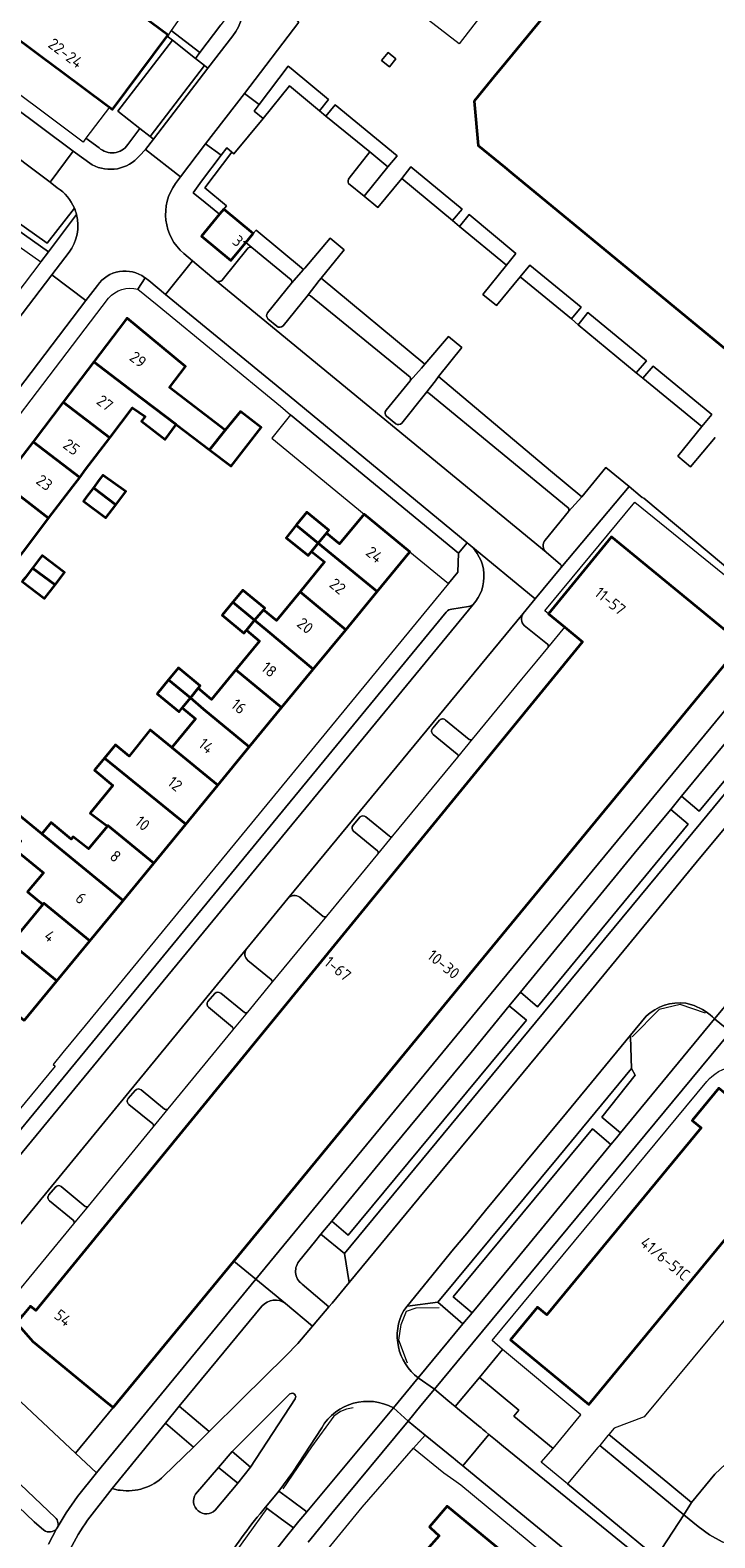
# Model space of a CAD drawing. Extents: x 150256 to 156914, y 461459 to 469481.
# Tile 383 of 656: x 155753 to 155834, y 463577 to 463755. Entities that reach past the tile are written whole.
import ezdxf
from ezdxf.enums import TextEntityAlignment as Align

# ---------------------------------------------------------------- set-up
doc = ezdxf.new("R2010")
doc.units = 0
doc.header["$LTSCALE"] = 0.75
for name, color, linetype, lineweight in [('B-RO-GR-BEPLANTING_CULTUUR_BODEMBEDEKKER-GV', 251, 'CONTINUOUS', 18), ('B-RO-GR-BEPLANTING_CULTUUR_HEESTERS-GV', 251, 'CONTINUOUS', 18), ('B-RO-GR-GROENVOORZIENING-GV', 251, 'CONTINUOUS', 18), ('B-RO-GR-HAAG-GV', 251, 'CONTINUOUS', 13), ('B-RO-IE-TERREINAFSCHEIDING_KUNSTMATIG_HEKWERK-G', 251, 'IE-TERREINAFSCHEIDING-KUNSTMATIG', 18), ('B-RO-OG-BEBOUWING-GV', 6, 'CONTINUOUS', 35), ('B-RO-OG-BEBOUWING-T18', 1, 'CONTINUOUS', 18), ('B-RO-OG-TERREIN_CULTUURSCHEIDING-GV', 251, 'CONTINUOUS', 18), ('B-RO-VH-VERHARDING_ASFALT-GV', 251, 'CONTINUOUS', 18), ('B-RO-VH-VERHARDING_BETONSTRAATSTEEN-GV', 251, 'CONTINUOUS', 18), ('B-RO-VH-VERHARDING_SIERBESTRATING-GV', 251, 'CONTINUOUS', 18), ('B-RO-VH-VERHARDING_STRAATBAKSTEEN-GV', 251, 'CONTINUOUS', 18), ('B-RO-VH-VERHARDING_TEGEL-GV', 251, 'CONTINUOUS', 18)]:
    doc.layers.add(name, color=color, linetype=linetype, lineweight=lineweight)
doc.styles.add('NLCS-ISO-M200-T18', font='NLCS-ISO.ttf', dxfattribs={"height": 360})
doc.linetypes.add('IE-TERREINAFSCHEIDING-KUNSTMATIG', pattern='A,4,[82,NLCS.SHX,S=0.75,R=90,X=0,Y=0],4,-2', length=10)

msp = doc.modelspace()

# ---------------------------------------------------------------- linework, layer by layer
at = {"layer": 'B-RO-GR-BEPLANTING_CULTUUR_BODEMBEDEKKER-GV'}
msp.add_lwpolyline([(155820.269, 463588.136), (155820.058, 463587.883), (155816.472, 463583.577), (155826.937, 463574.947), (155830.205, 463579.92)], close=True, dxfattribs=at)
at = {"layer": 'B-RO-GR-BEPLANTING_CULTUUR_HEESTERS-GV'}
for points in [[(155775.409, 463760.743), (155771.974, 463758.629), (155769.64, 463755.294), (155773.022, 463752.698), (155775.49, 463755.973)], [(155765.938, 463743.739), (155763.318, 463745.781), (155769.794, 463754.172), (155769.166, 463754.625), (155762.719, 463745.96), (155762.328, 463746.251), (155759.534, 463742.574), (155761.112, 463741.436)], [(155764.517, 463741.826), (155765.938, 463743.739)], [(155837.972, 463568.747), (155837.539, 463570.626), (155837.405, 463572.248), (155837.539, 463574.135), (155837.928, 463575.595), (155836.319, 463576.067), (155834.736, 463576.731), (155833.251, 463577.563), (155831.883, 463578.557), (155830.205, 463579.92), (155826.937, 463574.947), (155829.474, 463572.854)]]:
    msp.add_lwpolyline(points, dxfattribs=at)
msp.add_lwpolyline([(155761.112, 463741.436, 0.4464324), (155764.517, 463741.826)], format="xyb", dxfattribs=at)
for points in [[(155792.424, 463698.173), (155797.836, 463693.718), (155802.398, 463689.963), (155803.504, 463691.308), (155803.601, 463693.543), (155783.746, 463709.906), (155781.542, 463707.132)], [(155814.761, 463587.756), (155818.04, 463591.746), (155808.793, 463599.478), (155806.079, 463596.15), (155810.699, 463592.289), (155810.12, 463591.581)]]:
    msp.add_lwpolyline(points, close=True, dxfattribs=at)
at = {"layer": 'B-RO-GR-GROENVOORZIENING-GV'}
for points in [[(155758.198, 463734.312), (155754.986, 463730.199), (155723.856, 463752.234), (155726.48, 463755.849), (155725.868, 463756.293), (155722.803, 463752.049)], [(155722.803, 463752.049), (155755.141, 463729.156), (155758.45, 463733.558)], [(155783.848, 463725.443), (155785.271, 463727.086), (155779.668, 463731.709), (155779.326, 463731.314), (155778.439, 463730.246), (155779.15, 463729.666), (155783.812, 463725.865)], [(155787.362, 463726.045), (155787.14, 463725.77), (155785.694, 463723.931)], [(155797.861, 463713.933), (155799.212, 463715.427), (155799.598, 463715.878), (155787.362, 463726.045)], [(155786.109, 463723.966), (155797.858, 463714.334)], [(155816.577, 463698.482), (155818.159, 463700.196), (155814.47, 463703.273), (155801.239, 463714.416), (155800.857, 463713.935), (155799.677, 463712.439)], [(155800.098, 463712.47), (155816.535, 463698.908)], [(155815.684, 463691.843), (155823.74, 463701.419), (155820.995, 463703.668), (155818.159, 463700.196), (155816.577, 463698.482), (155813.808, 463695.086)], [(155813.929, 463693.678), (155815.623, 463692.223)], [(155801.328, 463673.809), (155800.538, 463672.87)], [(155804.851, 463671.548), (155802.057, 463673.833)], [(155800.593, 463672.123), (155803.421, 463669.822)], [(155803.498, 463669.467), (155805.246, 463671.576)], [(155791.959, 463662.399), (155791.134, 463661.412)], [(155795.423, 463660.106), (155792.641, 463662.41)], [(155791.179, 463660.706), (155794.009, 463658.398)], [(155794.043, 463657.983), (155795.824, 463660.147)], [(155774.801, 463641.516), (155773.971, 463640.578)], [(155778.294, 463639.273), (155775.493, 463641.571)], [(155774.041, 463639.901), (155776.861, 463637.551)], [(155776.929, 463637.196), (155778.683, 463639.318)], [(155768.86, 463627.849), (155766.076, 463630.153)], [(155765.383, 463630.084), (155764.558, 463629.132)], [(155764.644, 463628.423), (155767.47, 463626.135)], [(155767.494, 463625.751), (155769.291, 463627.909)], [(155755.962, 463618.652), (155755.185, 463617.753)], [(155759.472, 463616.361), (155756.647, 463618.742)], [(155755.272, 463617.028), (155758.062, 463614.736)], [(155758.12, 463614.301), (155759.861, 463616.405)]]:
    msp.add_lwpolyline(points, dxfattribs=at)
for points in [[(155769.27, 463754.765), (155769.166, 463754.625), (155769.794, 463754.172), (155772.51, 463752.019), (155773.022, 463752.698), (155769.64, 463755.294)], [(155795.263, 463752.706), (155794.504, 463751.777), (155795.432, 463751.017), (155796.191, 463751.947)], [(155783.808, 463750.807), (155783.459, 463751.094), (155780.028, 463746.561), (155779.442, 463745.787), (155780.499, 463744.921), (155783.614, 463748.771), (155787.141, 463745.823), (155788.222, 463747.171)], [(155793.102, 463740.975), (155795.236, 463739.202), (155796.344, 463740.492), (155789.025, 463746.518), (155787.928, 463745.175)], [(155775.353, 463733.597), (155775.853, 463734.198), (155776.178, 463734.589), (155773.612, 463736.706), (155776.803, 463740.944), (155776.196, 463741.446), (155775.541, 463740.579), (155773.212, 463737.493), (155772.246, 463736.151), (155773.667, 463734.983)], [(155802.861, 463732.868), (155804.022, 463734.221), (155797.97, 463739.198), (155796.876, 463737.807)], [(155809.238, 463727.568), (155810.376, 463728.955), (155804.837, 463733.56), (155803.694, 463732.157)], [(155816.944, 463721.234), (155818.067, 463722.625), (155812.023, 463727.6), (155810.869, 463726.225)], [(155824.592, 463714.875), (155825.797, 463716.271), (155818.878, 463721.994), (155817.719, 463720.533)], [(155825.375, 463714.251), (155832.342, 463708.537), (155833.504, 463709.928), (155826.58, 463715.658)]]:
    msp.add_lwpolyline(points, close=True, dxfattribs=at)
for points in [[(155758.45, 463733.558, 0.0373912), (155758.198, 463734.312)], [(155783.812, 463725.865, -0.2133349), (155783.848, 463725.443)], [(155785.694, 463723.931, -0.4025961), (155786.109, 463723.966)], [(155797.858, 463714.334, -0.3017474), (155797.861, 463713.933)], [(155799.677, 463712.439, -0.37755), (155800.098, 463712.47)], [(155816.535, 463698.908, -0.3895877), (155816.577, 463698.482)], [(155813.808, 463695.086, 0.4070062), (155813.929, 463693.678)], [(155815.623, 463692.223, -0.4450974), (155815.684, 463691.843)], [(155800.538, 463672.87, 0.4243309), (155800.593, 463672.123)], [(155802.057, 463673.833, 0.4197954), (155801.328, 463673.809)], [(155805.246, 463671.576, -0.4050025), (155804.851, 463671.548)], [(155803.421, 463669.822, -0.4308775), (155803.498, 463669.467)], [(155792.641, 463662.41, 0.3093985), (155791.959, 463662.399)], [(155791.134, 463661.412, 0.4093107), (155791.179, 463660.706)], [(155795.824, 463660.147, -0.3863212), (155795.423, 463660.106)], [(155794.009, 463658.398, -0.3998831), (155794.043, 463657.983)], [(155775.493, 463641.571, 0.4031593), (155774.801, 463641.516)], [(155773.971, 463640.578, 0.3899109), (155774.041, 463639.901)], [(155778.683, 463639.318, -0.2752475), (155778.294, 463639.273)], [(155776.861, 463637.551, -0.4563219), (155776.929, 463637.196)], [(155766.076, 463630.153, 0.3736257), (155765.383, 463630.084)], [(155764.558, 463629.132, 0.4343541), (155764.644, 463628.423)], [(155769.291, 463627.909, -0.3435134), (155768.86, 463627.849)], [(155767.47, 463626.135, -0.395915), (155767.494, 463625.751)], [(155755.185, 463617.753, 0.4180357), (155755.272, 463617.028)], [(155756.647, 463618.742, 0.3854607), (155755.962, 463618.652)], [(155759.861, 463616.405, -0.3190476), (155759.472, 463616.361)], [(155758.062, 463614.736, -0.349647), (155758.12, 463614.301)]]:
    msp.add_lwpolyline(points, format="xyb", dxfattribs=at)
at = {"layer": 'B-RO-GR-HAAG-GV'}
for points in [[(155758.198, 463734.312), (155754.986, 463730.199), (155723.856, 463752.234), (155726.48, 463755.849), (155725.868, 463756.293), (155722.803, 463752.049), (155755.141, 463729.156)], [(155755.141, 463729.156), (155758.45, 463733.558)], [(155783.848, 463725.443), (155785.271, 463727.086), (155779.668, 463731.709), (155779.326, 463731.314), (155778.439, 463730.246)], [(155778.439, 463730.246), (155779.15, 463729.666), (155783.812, 463725.865)], [(155787.362, 463726.045), (155787.14, 463725.77), (155785.694, 463723.931)], [(155797.861, 463713.933), (155799.212, 463715.427), (155799.598, 463715.878), (155787.362, 463726.045)], [(155786.109, 463723.966), (155797.858, 463714.334)], [(155816.577, 463698.482), (155818.159, 463700.196), (155814.47, 463703.273), (155801.239, 463714.416), (155800.857, 463713.935), (155799.677, 463712.439)], [(155800.098, 463712.47), (155816.535, 463698.908)], [(155815.684, 463691.843), (155823.74, 463701.419), (155820.995, 463703.668), (155818.159, 463700.196), (155816.577, 463698.482), (155813.808, 463695.086)], [(155813.929, 463693.678), (155815.623, 463692.223)], [(155801.328, 463673.809), (155800.538, 463672.87)], [(155804.851, 463671.548), (155802.057, 463673.833)], [(155800.593, 463672.123), (155803.421, 463669.822)], [(155803.498, 463669.467), (155805.246, 463671.576)], [(155791.959, 463662.399), (155791.134, 463661.412)], [(155795.423, 463660.106), (155792.641, 463662.41)], [(155791.179, 463660.706), (155794.009, 463658.398)], [(155794.043, 463657.983), (155795.824, 463660.147)], [(155774.801, 463641.516), (155773.971, 463640.578)], [(155778.294, 463639.273), (155775.493, 463641.571)], [(155774.041, 463639.901), (155776.861, 463637.551)], [(155776.929, 463637.196), (155778.683, 463639.318)], [(155768.86, 463627.849), (155766.076, 463630.153)], [(155765.383, 463630.084), (155764.558, 463629.132)], [(155764.644, 463628.423), (155767.47, 463626.135)], [(155767.494, 463625.751), (155769.291, 463627.909)], [(155755.962, 463618.652), (155755.185, 463617.753)], [(155759.472, 463616.361), (155756.647, 463618.742)], [(155755.272, 463617.028), (155758.062, 463614.736)], [(155758.12, 463614.301), (155759.861, 463616.405)]]:
    msp.add_lwpolyline(points, dxfattribs=at)
for points in [[(155773.022, 463752.698), (155769.64, 463755.294), (155769.27, 463754.765), (155769.166, 463754.625), (155769.794, 463754.172), (155772.51, 463752.019)], [(155783.808, 463750.807), (155783.459, 463751.094), (155780.028, 463746.561), (155779.442, 463745.787), (155780.499, 463744.921), (155783.614, 463748.771), (155787.141, 463745.823), (155788.222, 463747.171)], [(155787.928, 463745.175), (155793.102, 463740.975), (155795.236, 463739.202), (155796.344, 463740.492), (155789.025, 463746.518)], [(155776.803, 463740.944), (155776.196, 463741.446), (155775.541, 463740.579), (155773.212, 463737.493), (155772.246, 463736.151), (155773.667, 463734.983), (155775.353, 463733.597), (155775.853, 463734.198), (155776.178, 463734.589), (155773.612, 463736.706)], [(155796.876, 463737.807), (155802.861, 463732.868), (155804.022, 463734.221), (155797.97, 463739.198)], [(155809.238, 463727.568), (155810.376, 463728.955), (155804.837, 463733.56), (155803.694, 463732.157)], [(155816.944, 463721.234), (155818.067, 463722.625), (155812.023, 463727.6), (155810.869, 463726.225)], [(155824.592, 463714.875), (155825.797, 463716.271), (155818.878, 463721.994), (155817.719, 463720.533)], [(155832.342, 463708.537), (155833.504, 463709.928), (155826.58, 463715.658), (155825.375, 463714.251)]]:
    msp.add_lwpolyline(points, close=True, dxfattribs=at)
for points in [[(155758.45, 463733.558, 0.0373912), (155758.198, 463734.312)], [(155783.812, 463725.865, -0.2133349), (155783.848, 463725.443)], [(155785.694, 463723.931, -0.4025961), (155786.109, 463723.966)], [(155797.858, 463714.334, -0.3017474), (155797.861, 463713.933)], [(155799.677, 463712.439, -0.37755), (155800.098, 463712.47)], [(155816.535, 463698.908, -0.3895877), (155816.577, 463698.482)], [(155813.808, 463695.086, 0.4070062), (155813.929, 463693.678)], [(155815.623, 463692.223, -0.4450974), (155815.684, 463691.843)], [(155800.538, 463672.87, 0.4243309), (155800.593, 463672.123)], [(155802.057, 463673.833, 0.4197954), (155801.328, 463673.809)], [(155805.246, 463671.576, -0.4050025), (155804.851, 463671.548)], [(155803.421, 463669.822, -0.4308775), (155803.498, 463669.467)], [(155792.641, 463662.41, 0.3093985), (155791.959, 463662.399)], [(155791.134, 463661.412, 0.4093107), (155791.179, 463660.706)], [(155795.824, 463660.147, -0.3863212), (155795.423, 463660.106)], [(155794.009, 463658.398, -0.3998831), (155794.043, 463657.983)], [(155775.493, 463641.571, 0.4031593), (155774.801, 463641.516)], [(155773.971, 463640.578, 0.3899109), (155774.041, 463639.901)], [(155778.683, 463639.318, -0.2752475), (155778.294, 463639.273)], [(155776.861, 463637.551, -0.4563219), (155776.929, 463637.196)], [(155766.076, 463630.153, 0.3736257), (155765.383, 463630.084)], [(155764.558, 463629.132, 0.4343541), (155764.644, 463628.423)], [(155769.291, 463627.909, -0.3435134), (155768.86, 463627.849)], [(155767.47, 463626.135, -0.395915), (155767.494, 463625.751)], [(155755.185, 463617.753, 0.4180357), (155755.272, 463617.028)], [(155756.647, 463618.742, 0.3854607), (155755.962, 463618.652)], [(155759.861, 463616.405, -0.3190476), (155759.472, 463616.361)], [(155758.062, 463614.736, -0.349647), (155758.12, 463614.301)]]:
    msp.add_lwpolyline(points, format="xyb", dxfattribs=at)
at = {"layer": 'B-RO-IE-TERREINAFSCHEIDING_KUNSTMATIG_HEKWERK-G'}
for points in [[(155832.788, 463639.195), (155829.757, 463640.212), (155827.313, 463639.648), (155824.119, 463636.426)], [(155797.555, 463597.832), (155796.517, 463600.57), (155796.807, 463602.431), (155797.439, 463603.981), (155798.583, 463604.377), (155801.298, 463604.422)], [(155791.12, 463592.583), (155790.347, 463592.409), (155789.627, 463592.124), (155788.851, 463591.603), (155786.203, 463587.973), (155782.826, 463583.008)], [(155780.949, 463580.671), (155776.278, 463574.22)]]:
    msp.add_lwpolyline(points, dxfattribs=at)
at = {"layer": 'B-RO-OG-BEBOUWING-GV'}
for points in [[(155839.199, 463787.968), (155808.63, 463750.861), (155808.012, 463750.111), (155805.43, 463746.977), (155805.917, 463741.725), (155809.051, 463739.169), (155809.802, 463738.553), (155846.894, 463707.979)], [(155811.436, 463573.376), (155802.228, 463580.938), (155800.156, 463578.505), (155800.266, 463578.404), (155801.311, 463577.439), (155799.77, 463575.723)]]:
    msp.add_lwpolyline(points, dxfattribs=at)
for points in [[(155769.166, 463754.625), (155769.27, 463754.765), (155764.138, 463758.597), (155764.025, 463758.682), (155762.623, 463761.126), (155761.565, 463760.519), (155756.55, 463764.265), (155749.982, 463755.472), (155754.367, 463752.196), (155756.786, 463750.389), (155761.917, 463746.556), (155762.328, 463746.251), (155762.719, 463745.96)], [(155775.853, 463734.198), (155775.353, 463733.597), (155773.202, 463731.005), (155776.674, 463728.122), (155778.439, 463730.246), (155779.326, 463731.314)], [(155774.164, 463705.781), (155776.027, 463708.074), (155769.451, 463713.148), (155771.335, 463715.611), (155764.419, 463721.342), (155764.238, 463721.104), (155760.485, 463716.166), (155766.015, 463711.968), (155767.626, 463710.745), (155770.234, 463708.765)], [(155770.234, 463708.765), (155767.626, 463710.745), (155766.015, 463711.968), (155760.485, 463716.166), (155756.871, 463711.412), (155762.387, 463707.195), (155765.081, 463710.739), (155766.55, 463709.692), (155766.145, 463709.152), (155768.923, 463706.999)], [(155753.312, 463706.73), (155758.828, 463702.513), (155759.531, 463703.438), (155762.387, 463707.195), (155756.871, 463711.412)], [(155776.027, 463708.074), (155774.164, 463705.781), (155776.707, 463703.85), (155780.252, 463708.41), (155777.834, 463710.298)], [(155758.828, 463702.513), (155753.312, 463706.73), (155749.679, 463701.95), (155755.15, 463697.673), (155758.017, 463701.446)], [(155755.15, 463697.673), (155749.679, 463701.95), (155746.077, 463697.211), (155751.622, 463693.032), (155752.447, 463694.118)], [(155760.446, 463701.276), (155763.087, 463699.257), (155764.29, 463700.825), (155761.561, 463702.772), (155761.14, 463702.207)], [(155763.087, 463699.257), (155760.446, 463701.276), (155759.645, 463700.202), (155759.284, 463699.718), (155761.924, 463697.741)], [(155784.422, 463696.856), (155787.008, 463694.735), (155787.981, 463695.933), (155788.258, 463696.274), (155785.663, 463698.383)], [(155788.552, 463693.468), (155793.972, 463689.022), (155797.836, 463693.718), (155792.424, 463698.173), (155789.527, 463694.652), (155787.981, 463695.933), (155787.008, 463694.735)], [(155787.008, 463694.735), (155784.422, 463696.856), (155783.214, 463695.37), (155785.83, 463693.285), (155786.216, 463693.761)], [(155762.778, 463592.597), (155777.025, 463609.922), (155805.424, 463644.457), (155837.064, 463682.854), (155821.669, 463695.483), (155814.207, 463686.386), (155816.14, 463684.801), (155818.246, 463683.078), (155753.641, 463604.084), (155753.029, 463604.603), (155752.035, 463603.405), (155751.373, 463602.608), (155753.278, 463600.423), (155761.768, 463593.429)], [(155793.972, 463689.022), (155788.552, 463693.468), (155787.008, 463694.735), (155786.216, 463693.761), (155787.767, 463692.514), (155784.864, 463688.986), (155790.26, 463684.511)], [(155753.255, 463691.801), (155755.908, 463689.802), (155757.031, 463691.257), (155754.402, 463693.287), (155754.088, 463692.881)], [(155755.908, 463689.802), (155753.255, 463691.801), (155752.365, 463690.649), (155752.032, 463690.218), (155754.661, 463688.188)], [(155776.925, 463687.773), (155779.499, 463685.627), (155780.537, 463686.867), (155780.688, 463687.048), (155778.117, 463689.198)], [(155786.425, 463679.851), (155790.26, 463684.511), (155784.864, 463688.986), (155782.067, 463685.587), (155780.537, 463686.867), (155779.499, 463685.627), (155781.041, 463684.34)], [(155779.499, 463685.627), (155776.925, 463687.773), (155775.643, 463686.24), (155778.214, 463684.09), (155778.521, 463684.458)], [(155786.425, 463679.851), (155781.041, 463684.34), (155779.499, 463685.627), (155778.521, 463684.458), (155780.073, 463683.163), (155777.269, 463679.756), (155782.685, 463675.306)], [(155769.332, 463678.579), (155771.899, 463676.446), (155772.825, 463677.588), (155773.078, 463677.9), (155770.485, 463680.001)], [(155771.899, 463676.446), (155769.332, 463678.579), (155767.987, 463676.92), (155770.579, 463674.818), (155770.95, 463675.275)], [(155773.471, 463675.14), (155778.863, 463670.661), (155782.685, 463675.306), (155777.269, 463679.756), (155774.405, 463676.275), (155772.825, 463677.588), (155771.899, 463676.446)], [(155778.863, 463670.661), (155773.471, 463675.14), (155771.899, 463676.446), (155770.95, 463675.275), (155772.513, 463673.976), (155769.718, 463670.581), (155775.141, 463666.138)], [(155761.769, 463669.348), (155771.366, 463661.55), (155775.141, 463666.138), (155769.718, 463670.581), (155767.149, 463672.685), (155764.661, 463669.575), (155763.048, 463670.902)], [(155771.366, 463661.55), (155761.769, 463669.348), (155760.577, 463667.899), (155762.754, 463666.107), (155760.066, 463662.818), (155762.1, 463661.314), (155762.149, 463661.373), (155767.571, 463656.939)], [(155760.016, 463647.758), (155763.948, 463652.536), (155754.371, 463660.396), (155751.481, 463662.767), (155750.031, 463661.034), (155751.854, 463659.547), (155751.091, 463658.626), (155754.536, 463655.787), (155752.675, 463653.539), (155754.459, 463652.056), (155754.587, 463652.212)], [(155763.948, 463652.536), (155767.571, 463656.939), (155762.149, 463661.373), (155762.1, 463661.314), (155759.873, 463658.607), (155758.072, 463660.044), (155757.835, 463659.774), (155755.465, 463661.725), (155754.371, 463660.396)], [(155760.016, 463647.758), (155754.587, 463652.212), (155754.459, 463652.056), (155751.708, 463648.713), (155750.69, 463647.476), (155756.122, 463643.026)], [(155752.258, 463638.33), (155756.122, 463643.026), (155750.69, 463647.476), (155749.771, 463646.359), (155746.836, 463642.792)], [(155843.542, 463622.741), (155839.324, 463626.223), (155839.135, 463626.379), (155838.583, 463626.835), (155838.349, 463627.028), (155834.329, 463630.347), (155831.185, 463626.538), (155832.245, 463625.664), (155814.006, 463603.567), (155812.906, 463604.475), (155809.722, 463600.617), (155818.975, 463592.978)]]:
    msp.add_lwpolyline(points, close=True, dxfattribs=at)
at = {"layer": 'B-RO-OG-TERREIN_CULTUURSCHEIDING-GV'}
for points in [[(155726.475, 463757.136), (155725.868, 463756.293), (155726.48, 463755.849), (155723.856, 463752.234), (155754.986, 463730.199), (155758.198, 463734.312)], [(155756.183, 463736.715), (155755.327, 463737.38), (155730.252, 463756.223)], [(155831.424, 463640.104), (155830.437, 463640.376)], [(155825.748, 463638.84), (155823.904, 463636.601), (155823.909, 463636.403), (155824.028, 463632.674), (155824.471, 463631.862), (155820.539, 463626.903), (155822.743, 463625.074)], [(155822.743, 463625.074), (155833.849, 463638.518)], [(155785.095, 463607.199), (155788.257, 463604.522), (155788.64, 463604.954), (155790.659, 463607.365), (155790.109, 463610.809), (155787.335, 463613.102), (155786.558, 463612.133), (155784.834, 463610.01)], [(155780.366, 463604.568), (155775.109, 463598.251), (155770.596, 463592.757), (155774.107, 463589.782), (155778.004, 463593.629), (155783.191, 463598.732), (155784.595, 463600.188), (155786.341, 463602.242)], [(155786.341, 463602.242), (155783.141, 463604.892)], [(155798.833, 463596.11), (155804.106, 463602.48), (155801.134, 463605.055), (155797.557, 463604.591), (155797.532, 463604.584), (155797.11, 463604.066)], [(155782.368, 463582.735), (155783.658, 463581.78), (155785.66, 463580.299), (155795.887, 463592.557)], [(155772.261, 463587.939), (155768.952, 463590.745), (155762.649, 463583.026), (155763.385, 463582.848), (155763.62, 463582.849)], [(155787.421, 463590.222), (155783.999, 463584.965), (155782.368, 463582.735)], [(155768.743, 463584.505), (155772.261, 463587.939)], [(155779.621, 463572.753), (155783.247, 463577.355), (155784.085, 463578.389), (155782.685, 463579.426), (155780.968, 463580.697), (155780.783, 463580.834)]]:
    msp.add_lwpolyline(points, dxfattribs=at)
for points in [[(155758.198, 463734.312, 0.1511865), (155756.183, 463736.715)], [(155830.437, 463640.376, 0.2251499), (155825.748, 463638.84)], [(155833.849, 463638.518, 0.1064414), (155831.424, 463640.104)], [(155784.834, 463610.01, 0.4414725), (155785.095, 463607.199)], [(155783.141, 463604.892, 0.4043243), (155780.366, 463604.568)], [(155797.11, 463604.066, 0.3721914), (155798.833, 463596.11)], [(155795.887, 463592.557, 0.4074165), (155787.421, 463590.222)], [(155763.62, 463582.849, 0.2346542), (155768.743, 463584.505)], [(155780.783, 463580.834, 0.0332808), (155775.949, 463574.281)]]:
    msp.add_lwpolyline(points, format="xyb", dxfattribs=at)
for points in [[(155839.451, 463676.409), (155835.52, 463671.601), (155829.948, 463664.831), (155832.016, 463663.069), (155841.574, 463674.574)], [(155828.656, 463663.286), (155824.7, 463658.506), (155816.479, 463648.471), (155810.892, 463641.684), (155812.906, 463639.952), (155830.716, 463661.54)], [(155809.589, 463640.086), (155805.065, 463634.57), (155794.836, 463622.205), (155788.602, 463614.638), (155790.556, 463612.965), (155811.607, 463638.392)], [(155805.193, 463603.794), (155809.937, 463609.524), (155821.603, 463623.691), (155819.423, 463625.522), (155802.97, 463605.698)], [(155821.337, 463589.42), (155828.321, 463583.701), (155831.103, 463581.407), (155833.854, 463584.719), (155835.758, 463586.496), (155837.182, 463587.285), (155839.311, 463588.033), (155841.275, 463588.237), (155843.178, 463592.859), (155845.344, 463598.181), (155845.78, 463599.856), (155845.931, 463601.497), (155845.799, 463602.768), (155845.589, 463603.946), (155845.106, 463605.311), (155844.423, 463606.641), (155843.561, 463607.86), (155842.561, 463608.858), (155841.002, 463610.157), (155840.943, 463610.086), (155825.541, 463591.513), (155821.972, 463590.182)]]:
    msp.add_lwpolyline(points, close=True, dxfattribs=at)
at = {"layer": 'B-RO-VH-VERHARDING_ASFALT-GV'}
for points in [[(155683.45, 463791.323), (155717.726, 463765.64), (155730.252, 463756.223), (155755.327, 463737.38), (155758.038, 463741.057), (155725.289, 463765.559), (155686.102, 463794.898)], [(155766.592, 463741.25), (155770.747, 463738.039), (155773.704, 463741.904), (155778.28, 463747.885), (155784.725, 463756.308), (155775.898, 463762.986)], [(155776.933, 463754.692), (155773.97, 463750.851), (155767.555, 463742.473), (155766.592, 463741.25)], [(155760.301, 463739.455), (155758.038, 463741.057), (155755.327, 463737.38), (155756.183, 463736.715)], [(155770.747, 463738.039), (155766.592, 463741.25), (155765.882, 463740.505)], [(155770.135, 463737.228), (155770.747, 463738.039)], [(155757.584, 463729.117), (155755.536, 463726.441), (155759.566, 463723.42), (155760.925, 463725.2)], [(155766.501, 463726.135), (155766.565, 463726.084), (155766.979, 463725.758), (155768.982, 463724.135), (155772.162, 463728.081), (155771.117, 463728.97)], [(155815.623, 463692.223), (155813.929, 463693.678), (155774.956, 463725.73), (155772.162, 463728.081), (155768.982, 463724.135), (155783.557, 463712.153), (155804.606, 463694.792), (155804.799, 463694.632), (155812.66, 463688.154), (155815.684, 463691.843)], [(155851.532, 463694.889), (155808.541, 463642.868), (155779.643, 463607.769), (155783.141, 463604.892), (155786.341, 463602.242), (155786.947, 463602.963), (155788.257, 463604.522), (155785.095, 463607.199)], [(155811.231, 463686.411), (155812.66, 463688.154), (155804.799, 463694.632)], [(155805.309, 463687.496), (155742.086, 463610.724), (155741.849, 463610.388), (155745.916, 463607.091), (155778.539, 463646.793), (155778.568, 463646.831), (155779.461, 463647.942), (155783.421, 463652.757), (155811.231, 463686.411)], [(155784.834, 463610.01), (155786.558, 463612.133), (155787.335, 463613.102), (155788.602, 463614.638), (155794.836, 463622.205), (155805.065, 463634.57), (155809.589, 463640.086), (155810.892, 463641.684), (155816.479, 463648.471), (155824.7, 463658.506), (155828.656, 463663.286), (155829.948, 463664.831), (155835.52, 463671.601)], [(155783.141, 463604.892), (155779.643, 463607.769), (155760.812, 463584.897), (155758.577, 463582.09), (155757.211, 463580.177), (155756.162, 463578.387), (155756.101, 463578.284), (155755.151, 463576.483)], [(155759.739, 463579.288), (155762.649, 463583.026), (155768.952, 463590.745), (155770.596, 463592.757), (155775.109, 463598.251), (155780.366, 463604.568)], [(155783.67, 463594.228), (155776.838, 463587.41)], [(155776.838, 463587.41), (155779.024, 463585.577), (155784.293, 463593.64)], [(155785.81, 463576.69), (155788.614, 463580.127), (155797.618, 463591.01), (155795.887, 463592.557), (155785.66, 463580.299), (155784.729, 463579.184), (155784.085, 463578.389), (155783.247, 463577.355), (155779.621, 463572.753)], [(155829.532, 463571.215), (155808.883, 463588.022), (155807.972, 463588.775), (155807.177, 463589.433), (155804.089, 463585.722), (155805.683, 463584.417), (155809.659, 463581.136), (155825.325, 463568.311)], [(155846.909, 463576.247), (155847.25, 463577.775), (155847.367, 463579.511), (155847.168, 463581.401), (155846.827, 463582.627), (155846.238, 463583.965), (155845.398, 463585.315), (155844.106, 463586.781), (155842.927, 463587.676), (155841.275, 463588.237), (155839.311, 463588.033), (155837.182, 463587.285), (155835.758, 463586.496), (155833.854, 463584.719), (155831.103, 463581.407), (155830.205, 463579.92), (155831.883, 463578.557), (155833.251, 463577.563), (155834.736, 463576.731)], [(155777.504, 463583.656), (155775.228, 463585.539), (155772.517, 463582.391)], [(155774.834, 463580.481), (155777.504, 463583.656)]]:
    msp.add_lwpolyline(points, dxfattribs=at)
for points in [[(155778.074, 463759.401, -0.2137973), (155776.933, 463754.692)], [(155765.882, 463740.505, -0.3558944), (155760.301, 463739.455)], [(155771.117, 463728.97, -0.3891956), (155770.135, 463737.228)], [(155756.183, 463736.715, -0.1511865), (155758.198, 463734.312)], [(155758.45, 463733.558, -0.2238729), (155757.584, 463729.117)], [(155758.198, 463734.312, -0.0373912), (155758.45, 463733.558)], [(155760.925, 463725.2, -0.4162718), (155766.501, 463726.135)], [(155804.799, 463694.632, -0.4279682), (155805.309, 463687.496)], [(155815.684, 463691.843, 0.4450974), (155815.623, 463692.223)], [(155785.095, 463607.199, -0.4414725), (155784.834, 463610.01)], [(155780.366, 463604.568, -0.4043243), (155783.141, 463604.892)], [(155784.293, 463593.64, 0.7836397), (155783.67, 463594.228)], [(155772.517, 463582.391, 0.9058056), (155774.834, 463580.481)], [(155756.16, 463572.218, -0.0720133), (155759.739, 463579.288)]]:
    msp.add_lwpolyline(points, format="xyb", dxfattribs=at)
for points in [[(155755.536, 463726.441), (155724.423, 463685.608), (155714.668, 463672.719), (155698.787, 463651.887), (155702.809, 463648.913), (155722.698, 463674.973), (155723.024, 463675.4), (155741.01, 463699.022), (155759.566, 463723.42)], [(155836.698, 463641.968), (155833.849, 463638.518), (155835.735, 463637.011), (155838.733, 463640.627)], [(155804.106, 463602.48), (155798.833, 463596.11), (155800.733, 463594.774), (155805.278, 463600.268), (155835.735, 463637.011), (155833.849, 463638.518), (155822.743, 463625.074), (155822.247, 463624.473), (155821.603, 463623.691), (155809.937, 463609.524), (155805.193, 463603.794)], [(155799.151, 463592.862), (155800.733, 463594.774), (155798.833, 463596.11), (155797.365, 463594.34), (155795.887, 463592.557), (155797.618, 463591.01)], [(155830.205, 463579.92), (155831.103, 463581.407), (155828.321, 463583.701), (155821.337, 463589.42), (155821.245, 463589.31), (155820.269, 463588.136)]]:
    msp.add_lwpolyline(points, close=True, dxfattribs=at)
at = {"layer": 'B-RO-VH-VERHARDING_BETONSTRAATSTEEN-GV'}
for points in [[(155773.573, 463751.169), (155772.51, 463752.019), (155769.794, 463754.172), (155763.318, 463745.781), (155765.938, 463743.739), (155767.148, 463742.792)], [(155773.573, 463751.169), (155767.148, 463742.792), (155767.555, 463742.473), (155773.97, 463750.851)], [(155843.642, 463675.52), (155832.216, 463661.713), (155812.672, 463638.112), (155790.109, 463610.809), (155790.659, 463607.365), (155798.886, 463617.33), (155808.77, 463629.239), (155819.297, 463641.951), (155831.657, 463656.988), (155842.84, 463670.445), (155847.274, 463675.79)], [(155797.532, 463604.584), (155797.557, 463604.591), (155801.134, 463605.055), (155815.428, 463622.265), (155824.028, 463632.674), (155823.909, 463636.403), (155823.904, 463636.601), (155816.353, 463627.435), (155814.039, 463624.632), (155806.781, 463615.89), (155804.551, 463613.19), (155803.013, 463611.317)], [(155800.733, 463594.774), (155799.151, 463592.862), (155797.618, 463591.01), (155799.641, 463589.358), (155802.987, 463586.627), (155803.171, 463586.475), (155803.521, 463586.187), (155804.089, 463585.722), (155807.177, 463589.433), (155806.807, 463589.739), (155806.425, 463590.063), (155806.244, 463590.214), (155805.961, 463590.451), (155803.716, 463592.314), (155803.208, 463592.734), (155802.339, 463593.452)]]:
    msp.add_lwpolyline(points, close=True, dxfattribs=at)
for points in [[(155790.653, 463737.883), (155793.102, 463740.975), (155787.928, 463745.175), (155787.141, 463745.823), (155783.614, 463748.771), (155780.499, 463744.921), (155777.052, 463740.738), (155776.803, 463740.944)], [(155776.803, 463740.944), (155773.612, 463736.706), (155776.178, 463734.589), (155775.853, 463734.198), (155779.326, 463731.314), (155779.668, 463731.709), (155785.271, 463727.086), (155785.41, 463727.247), (155788.406, 463730.759), (155790.078, 463729.409), (155787.362, 463726.045), (155799.598, 463715.878), (155802.413, 463719.169), (155803.988, 463717.874), (155801.239, 463714.416), (155814.47, 463703.273), (155818.159, 463700.196), (155820.995, 463703.668), (155823.74, 463701.419), (155825.058, 463700.34), (155825.298, 463700.144), (155825.468, 463700.036), (155840.705, 463687.339)], [(155790.599, 463737.239), (155792.451, 463735.746), (155795.236, 463739.202), (155793.102, 463740.975), (155790.653, 463737.883)], [(155833.898, 463707.237), (155831.007, 463703.756), (155829.483, 463705.018), (155832.342, 463708.537), (155825.375, 463714.251), (155824.592, 463714.875), (155817.719, 463720.533), (155816.944, 463721.234), (155810.869, 463726.225), (155808.062, 463722.822), (155806.465, 463724.138), (155809.238, 463727.568), (155803.694, 463732.157), (155802.861, 463732.868), (155796.876, 463737.807), (155794.07, 463734.4), (155792.451, 463735.746), (155790.599, 463737.239)], [(155778.748, 463729.638), (155775.664, 463725.83)], [(155783.812, 463725.865), (155779.15, 463729.666)], [(155774.956, 463725.73), (155813.929, 463693.678)], [(155781.025, 463721.949), (155783.848, 463725.443)], [(155785.694, 463723.931), (155782.855, 463720.432)], [(155797.858, 463714.334), (155786.109, 463723.966)], [(155782.111, 463720.373), (155781.074, 463721.233)], [(155795.026, 463710.444), (155797.861, 463713.933)], [(155799.677, 463712.439), (155796.874, 463708.91)], [(155816.535, 463698.908), (155800.098, 463712.47)], [(155796.166, 463708.842), (155795.081, 463709.725)], [(155813.808, 463695.086), (155816.577, 463698.482)], [(155742.14, 463613.321), (155742.086, 463610.724), (155805.309, 463687.496)], [(155804.762, 463687.256), (155802.802, 463686.953)], [(155802.137, 463686.576), (155742.426, 463614.033)], [(155811.231, 463686.411), (155783.421, 463652.757)], [(155814.114, 463682.802), (155811.35, 463685.029)], [(155805.246, 463671.576), (155811.076, 463678.65), (155812.841, 463680.786), (155814.146, 463682.376)], [(155847.274, 463675.79), (155842.84, 463670.445), (155831.657, 463656.988), (155819.297, 463641.951), (155808.77, 463629.239), (155798.886, 463617.33), (155790.659, 463607.365), (155788.64, 463604.954), (155788.257, 463604.522), (155786.947, 463602.963), (155786.341, 463602.242), (155784.595, 463600.188), (155783.191, 463598.732), (155778.004, 463593.629), (155774.107, 463589.782), (155772.261, 463587.939), (155768.743, 463584.505)], [(155800.538, 463672.87), (155801.328, 463673.809)], [(155802.057, 463673.833), (155804.851, 463671.548)], [(155803.421, 463669.822), (155800.593, 463672.123)], [(155795.824, 463660.147), (155803.498, 463669.467)], [(155791.134, 463661.412), (155791.959, 463662.399)], [(155792.641, 463662.41), (155795.423, 463660.106)], [(155794.009, 463658.398), (155791.179, 463660.706)], [(155788.023, 463650.683), (155794.043, 463657.983)], [(155784.848, 463652.902), (155787.604, 463650.616)], [(155778.539, 463646.793), (155745.916, 463607.091)], [(155781.463, 463643.172), (155778.69, 463645.427)], [(155778.683, 463639.318), (155781.49, 463642.747)], [(155773.971, 463640.578), (155774.801, 463641.516)], [(155775.493, 463641.571), (155778.294, 463639.273)], [(155833.849, 463638.518), (155836.698, 463641.968)], [(155776.861, 463637.551), (155774.041, 463639.901)], [(155830.437, 463640.376), (155831.424, 463640.104)], [(155797.11, 463604.066), (155797.532, 463604.584), (155803.013, 463611.317), (155804.551, 463613.19), (155806.781, 463615.89), (155814.039, 463624.632), (155816.353, 463627.435), (155823.904, 463636.601), (155825.748, 463638.84)], [(155769.291, 463627.909), (155776.921, 463637.186), (155776.929, 463637.196)], [(155766.076, 463630.153), (155768.86, 463627.849)], [(155764.558, 463629.132), (155765.383, 463630.084)], [(155767.47, 463626.135), (155764.644, 463628.423)], [(155759.861, 463616.405), (155767.494, 463625.751)], [(155755.185, 463617.753), (155755.962, 463618.652)], [(155756.647, 463618.742), (155759.472, 463616.361)], [(155758.062, 463614.736), (155755.272, 463617.028)], [(155750.494, 463605.028), (155758.12, 463614.301)], [(155756.162, 463578.387), (155757.211, 463580.177), (155758.577, 463582.09), (155760.812, 463584.897), (155758.344, 463587.205), (155747.398, 463597.446), (155746.53, 463598.213), (155741.786, 463592.972), (155742.617, 463592.065)], [(155795.887, 463592.557), (155797.365, 463594.34), (155798.833, 463596.11)], [(155784.293, 463593.64), (155779.024, 463585.577), (155777.504, 463583.656), (155774.834, 463580.481)], [(155775.228, 463585.539), (155776.838, 463587.41), (155783.67, 463594.228)], [(155742.617, 463592.065), (155747.681, 463587.402), (155755.942, 463579.604)], [(155780.783, 463580.834), (155781.231, 463581.357), (155782.368, 463582.735), (155783.999, 463584.965), (155787.421, 463590.222)], [(155755.942, 463579.604), (155747.681, 463587.402)], [(155746.913, 463585.318), (155753.451, 463579.115), (155754.602, 463578.11)], [(155772.517, 463582.391), (155775.228, 463585.539)], [(155763.62, 463582.849), (155763.385, 463582.848), (155762.649, 463583.026), (155759.739, 463579.288)], [(155756.101, 463578.284), (155756.162, 463578.387)]]:
    msp.add_lwpolyline(points, dxfattribs=at)
for points in [[(155790.599, 463737.239, -0.3012078), (155790.653, 463737.883)], [(155790.653, 463737.883, 0.3012078), (155790.599, 463737.239)], [(155779.15, 463729.666, 0.2687394), (155778.748, 463729.638)], [(155775.664, 463725.83, -0.3643207), (155774.956, 463725.73)], [(155783.848, 463725.443, 0.2133349), (155783.812, 463725.865)], [(155786.109, 463723.966, 0.4025961), (155785.694, 463723.931)], [(155781.074, 463721.233, -0.3840007), (155781.025, 463721.949)], [(155782.855, 463720.432, -0.3856726), (155782.111, 463720.373)], [(155797.861, 463713.933, 0.3017474), (155797.858, 463714.334)], [(155800.098, 463712.47, 0.37755), (155799.677, 463712.439)], [(155795.081, 463709.725, -0.3962996), (155795.026, 463710.444)], [(155796.874, 463708.91, -0.3391112), (155796.166, 463708.842)], [(155816.577, 463698.482, 0.3895877), (155816.535, 463698.908)], [(155813.929, 463693.678, -0.4070062), (155813.808, 463695.086)], [(155805.309, 463687.496, -0.1356413), (155804.762, 463687.256)], [(155802.802, 463686.953, 0.2383627), (155802.137, 463686.576)], [(155811.35, 463685.029, -0.3928622), (155811.231, 463686.411)], [(155814.146, 463682.376, 0.3709151), (155814.114, 463682.802)], [(155800.593, 463672.123, -0.4243309), (155800.538, 463672.87)], [(155801.328, 463673.809, -0.4197954), (155802.057, 463673.833)], [(155804.851, 463671.548, 0.4050025), (155805.246, 463671.576)], [(155803.498, 463669.467, 0.4308775), (155803.421, 463669.822)], [(155791.959, 463662.399, -0.3093985), (155792.641, 463662.41)], [(155791.179, 463660.706, -0.4093107), (155791.134, 463661.412)], [(155795.423, 463660.106, 0.3863212), (155795.824, 463660.147)], [(155794.043, 463657.983, 0.3998831), (155794.009, 463658.398)], [(155783.421, 463652.757, -0.3917449), (155784.848, 463652.902)], [(155787.604, 463650.616, 0.3607011), (155788.023, 463650.683)], [(155778.69, 463645.427, -0.3946162), (155778.539, 463646.793)], [(155781.49, 463642.747, 0.3836262), (155781.463, 463643.172)], [(155774.801, 463641.516, -0.4031593), (155775.493, 463641.571)], [(155774.041, 463639.901, -0.3899109), (155773.971, 463640.578)], [(155778.294, 463639.273, 0.2752475), (155778.683, 463639.318)], [(155825.748, 463638.84, -0.2251499), (155830.437, 463640.376)], [(155831.424, 463640.104, -0.1064414), (155833.849, 463638.518)], [(155776.929, 463637.196, 0.4563219), (155776.861, 463637.551)], [(155765.383, 463630.084, -0.3736257), (155766.076, 463630.153)], [(155764.644, 463628.423, -0.4343541), (155764.558, 463629.132)], [(155768.86, 463627.849, 0.3435134), (155769.291, 463627.909)], [(155767.494, 463625.751, 0.395915), (155767.47, 463626.135)], [(155755.272, 463617.028, -0.4180357), (155755.185, 463617.753)], [(155755.962, 463618.652, -0.3854607), (155756.647, 463618.742)], [(155759.472, 463616.361, 0.3190476), (155759.861, 463616.405)], [(155758.12, 463614.301, 0.349647), (155758.062, 463614.736)], [(155798.833, 463596.11, -0.3721914), (155797.11, 463604.066)], [(155783.67, 463594.228, -0.7836397), (155784.293, 463593.64)], [(155787.421, 463590.222, -0.4074165), (155795.887, 463592.557)], [(155768.743, 463584.505, -0.2346542), (155763.62, 463582.849)], [(155774.834, 463580.481, -0.9058056), (155772.517, 463582.391)], [(155775.949, 463574.281, -0.0332808), (155780.783, 463580.834)], [(155756.162, 463578.387, 0.3370212), (155755.942, 463579.604)], [(155755.942, 463579.604, -0.3370212), (155756.162, 463578.387)], [(155759.739, 463579.288, 0.0720133), (155756.16, 463572.218)], [(155754.602, 463578.11, 0.3842668), (155756.101, 463578.284)]]:
    msp.add_lwpolyline(points, format="xyb", dxfattribs=at)
at = {"layer": 'B-RO-VH-VERHARDING_SIERBESTRATING-GV'}
msp.add_lwpolyline([(155780.499, 463744.921), (155779.442, 463745.787), (155780.028, 463746.561), (155778.28, 463747.885), (155773.704, 463741.904), (155775.541, 463740.579), (155776.196, 463741.446), (155776.803, 463740.944), (155777.052, 463740.738)], close=True, dxfattribs=at)
for points in [[(155785.694, 463723.931), (155787.14, 463725.77), (155787.362, 463726.045), (155790.078, 463729.409), (155788.406, 463730.759), (155785.41, 463727.247), (155785.271, 463727.086), (155783.848, 463725.443), (155781.025, 463721.949)], [(155782.855, 463720.432), (155785.694, 463723.931)], [(155781.074, 463721.233), (155782.111, 463720.373)], [(155796.874, 463708.91), (155799.677, 463712.439), (155800.857, 463713.935), (155801.239, 463714.416), (155803.988, 463717.874), (155802.413, 463719.169), (155799.598, 463715.878)], [(155799.598, 463715.878), (155799.212, 463715.427), (155797.861, 463713.933), (155795.026, 463710.444)], [(155795.081, 463709.725), (155796.166, 463708.842)]]:
    msp.add_lwpolyline(points, dxfattribs=at)
for points in [[(155781.025, 463721.949, 0.3840007), (155781.074, 463721.233)], [(155782.111, 463720.373, 0.3856726), (155782.855, 463720.432)], [(155795.026, 463710.444, 0.3962996), (155795.081, 463709.725)], [(155796.166, 463708.842, 0.3391112), (155796.874, 463708.91)]]:
    msp.add_lwpolyline(points, format="xyb", dxfattribs=at)
at = {"layer": 'B-RO-VH-VERHARDING_STRAATBAKSTEEN-GV'}
for points in [[(155853.954, 463818.922), (155803.675, 463753.755), (155796.418, 463759.351)], [(155849.994, 463711.429), (155849.884, 463711.535), (155846.894, 463707.979), (155809.802, 463738.553), (155809.051, 463739.169), (155805.917, 463741.725), (155805.43, 463746.977), (155808.012, 463750.111), (155808.63, 463750.861), (155839.199, 463787.968), (155842.796, 463785.024), (155842.913, 463785.151)], [(155784.725, 463756.308), (155778.28, 463747.885), (155780.028, 463746.561), (155783.459, 463751.094), (155783.808, 463750.807), (155788.222, 463747.171), (155787.141, 463745.823), (155787.928, 463745.175), (155789.025, 463746.518), (155796.344, 463740.492), (155795.236, 463739.202), (155792.451, 463735.746), (155794.07, 463734.4), (155796.876, 463737.807), (155797.97, 463739.198), (155804.022, 463734.221), (155802.861, 463732.868), (155803.694, 463732.157), (155804.837, 463733.56), (155810.376, 463728.955), (155809.238, 463727.568), (155806.465, 463724.138), (155808.062, 463722.822), (155810.869, 463726.225), (155812.023, 463727.6), (155818.067, 463722.625), (155816.944, 463721.234), (155817.719, 463720.533), (155818.878, 463721.994), (155825.797, 463716.271), (155824.592, 463714.875), (155825.375, 463714.251), (155826.58, 463715.658), (155833.504, 463709.928), (155832.342, 463708.537), (155829.483, 463705.018), (155831.007, 463703.756), (155833.898, 463707.237)], [(155779.15, 463729.666), (155778.439, 463730.246), (155776.674, 463728.122), (155773.202, 463731.005), (155775.353, 463733.597), (155773.667, 463734.983), (155772.246, 463736.151), (155773.212, 463737.493), (155775.541, 463740.579), (155773.704, 463741.904), (155770.747, 463738.039), (155770.135, 463737.228)], [(155771.117, 463728.97), (155772.162, 463728.081), (155774.956, 463725.73)], [(155775.664, 463725.83), (155778.748, 463729.638)], [(155814.146, 463682.376), (155816.14, 463684.801), (155814.207, 463686.386), (155813.781, 463686.735), (155824.405, 463699.584), (155824.423, 463699.569), (155840.226, 463686.795), (155840.266, 463686.763), (155840.724, 463687.323), (155840.705, 463687.339), (155825.468, 463700.036), (155825.298, 463700.144), (155825.058, 463700.34), (155823.74, 463701.419), (155815.684, 463691.843), (155812.66, 463688.154)], [(155812.66, 463688.154), (155811.231, 463686.411)], [(155811.35, 463685.029), (155814.114, 463682.802)], [(155783.421, 463652.757), (155779.461, 463647.942), (155778.568, 463646.831), (155778.539, 463646.793)], [(155787.604, 463650.616), (155784.848, 463652.902)], [(155781.49, 463642.747), (155788.023, 463650.683)], [(155778.69, 463645.427), (155781.463, 463643.172)], [(155745.455, 463599.24), (155745.65, 463599.051), (155746.53, 463598.213), (155747.398, 463597.446), (155758.344, 463587.205), (155762.778, 463592.597), (155761.768, 463593.429), (155753.278, 463600.423), (155751.373, 463602.608), (155752.035, 463603.405), (155750.062, 463604.978), (155747.347, 463607.23)]]:
    msp.add_lwpolyline(points, dxfattribs=at)
for points in [[(155795.263, 463752.706), (155796.191, 463751.947), (155795.432, 463751.017), (155794.504, 463751.777)], [(155851.532, 463694.889), (155849.436, 463696.624), (155849.159, 463696.239), (155847.928, 463696.241), (155844.806, 463692.442), (155842.317, 463689.32), (155841.031, 463687.707), (155840.724, 463687.323), (155840.266, 463686.763), (155837.064, 463682.854), (155805.424, 463644.457), (155777.025, 463609.922), (155779.643, 463607.769), (155808.541, 463642.868)], [(155777.025, 463609.922), (155762.778, 463592.597), (155758.344, 463587.205), (155760.812, 463584.897), (155779.643, 463607.769)]]:
    msp.add_lwpolyline(points, close=True, dxfattribs=at)
for points in [[(155770.135, 463737.228, 0.3891956), (155771.117, 463728.97)], [(155778.748, 463729.638, -0.2687394), (155779.15, 463729.666)], [(155774.956, 463725.73, 0.3643207), (155775.664, 463725.83)], [(155811.231, 463686.411, 0.3928622), (155811.35, 463685.029)], [(155814.114, 463682.802, -0.3709151), (155814.146, 463682.376)], [(155784.848, 463652.902, 0.3917449), (155783.421, 463652.757)], [(155788.023, 463650.683, -0.3607011), (155787.604, 463650.616)], [(155778.539, 463646.793, 0.3946162), (155778.69, 463645.427)], [(155781.463, 463643.172, -0.3836262), (155781.49, 463642.747)]]:
    msp.add_lwpolyline(points, format="xyb", dxfattribs=at)
at = {"layer": 'B-RO-VH-VERHARDING_TEGEL-GV'}
for points in [[(155686.102, 463794.898), (155725.289, 463765.559), (155758.038, 463741.057), (155760.301, 463739.455)], [(155761.112, 463741.436), (155759.534, 463742.574), (155759.223, 463742.138), (155753.702, 463746.261), (155751.283, 463748.067), (155741.116, 463755.658), (155738.65, 463757.499), (155728.448, 463765.117), (155726.083, 463766.882), (155725.919, 463767.005), (155715.841, 463774.546), (155713.553, 463776.259), (155703.245, 463783.973), (155700.92, 463785.712), (155690.648, 463793.4)], [(155778.074, 463759.401), (155775.49, 463755.973), (155773.022, 463752.698), (155772.51, 463752.019)], [(155772.51, 463752.019), (155773.573, 463751.169), (155773.97, 463750.851), (155776.933, 463754.692)], [(155765.882, 463740.505), (155766.592, 463741.25), (155767.555, 463742.473), (155767.148, 463742.792), (155765.938, 463743.739), (155764.517, 463741.826)], [(155758.45, 463733.558), (155755.141, 463729.156), (155754.234, 463727.961), (155742.126, 463712.054), (155741.191, 463710.826)], [(155724.423, 463685.608), (155755.536, 463726.441), (155757.584, 463729.117)], [(155760.925, 463725.2), (155759.566, 463723.42)], [(155765.682, 463724.755), (155766.565, 463726.084), (155766.501, 463726.135)], [(155759.566, 463723.42), (155741.01, 463699.022), (155723.024, 463675.4), (155722.698, 463674.973), (155724.214, 463673.815), (155725.312, 463675.319), (155742.552, 463697.843), (155762.24, 463723.704)], [(155804.799, 463694.632), (155804.606, 463694.792), (155803.601, 463693.543), (155803.504, 463691.308), (155802.398, 463689.963), (155759.453, 463637.747), (155756.85, 463634.551), (155755.699, 463633.144), (155755.926, 463632.957), (155742.472, 463616.663), (155741.276, 463615.206), (155737.31, 463610.418), (155735.798, 463608.595)], [(155802.802, 463686.953), (155804.762, 463687.256)], [(155742.426, 463614.033), (155802.137, 463686.576)], [(155754.602, 463578.11), (155753.451, 463579.115), (155746.913, 463585.318), (155740.613, 463591.281), (155734.362, 463597.137), (155732.653, 463595.32)], [(155829.474, 463572.854), (155826.937, 463574.947), (155816.472, 463583.577), (155813.365, 463586.139), (155814.761, 463587.756), (155810.12, 463591.581), (155810.699, 463592.289), (155806.079, 463596.15), (155803.208, 463592.734), (155803.716, 463592.314), (155805.961, 463590.451), (155806.244, 463590.214), (155806.425, 463590.063), (155806.807, 463589.739), (155807.177, 463589.433), (155807.972, 463588.775), (155808.883, 463588.022), (155829.532, 463571.215)], [(155783.599, 463569.552), (155785.214, 463571.986), (155787.267, 463574.804), (155792.189, 463580.84), (155798.281, 463587.804), (155799.641, 463589.358), (155797.618, 463591.01), (155788.614, 463580.127), (155785.81, 463576.69)], [(155825.325, 463568.311), (155809.659, 463581.136), (155805.683, 463584.417), (155804.089, 463585.722), (155803.521, 463586.187), (155803.171, 463586.475), (155802.987, 463586.627), (155799.641, 463589.358), (155798.281, 463587.804), (155801.861, 463584.893), (155803.031, 463584.08), (155803.855, 463583.468), (155813.331, 463575.64), (155816.629, 463572.915), (155824.128, 463566.72), (155824.262, 463566.609)], [(155755.151, 463576.483), (155756.101, 463578.284)]]:
    msp.add_lwpolyline(points, dxfattribs=at)
for points in [[(155776.933, 463754.692, 0.2137973), (155778.074, 463759.401)], [(155764.517, 463741.826, -0.4464324), (155761.112, 463741.436)], [(155760.301, 463739.455, 0.3558944), (155765.882, 463740.505)], [(155757.584, 463729.117, 0.2238729), (155758.45, 463733.558)], [(155766.501, 463726.135, 0.4162718), (155760.925, 463725.2)], [(155762.24, 463723.704, -0.2845142), (155765.682, 463724.755)], [(155805.309, 463687.496, 0.4279682), (155804.799, 463694.632)], [(155804.762, 463687.256, 0.1356413), (155805.309, 463687.496)], [(155802.137, 463686.576, -0.2383627), (155802.802, 463686.953)], [(155756.101, 463578.284, -0.3842668), (155754.602, 463578.11)]]:
    msp.add_lwpolyline(points, format="xyb", dxfattribs=at)
for points in [[(155755.141, 463729.156), (155722.803, 463752.049), (155721.851, 463750.873), (155754.234, 463727.961)], [(155782.567, 463710.908), (155783.746, 463709.906), (155803.601, 463693.543), (155804.606, 463694.792), (155783.557, 463712.153), (155768.982, 463724.135), (155766.979, 463725.758), (155766.565, 463726.084), (155765.682, 463724.755), (155767.972, 463722.907)], [(155790.109, 463610.809), (155812.672, 463638.112), (155832.216, 463661.713), (155843.642, 463675.52), (155840.709, 463677.933), (155839.451, 463676.409), (155841.574, 463674.574), (155832.016, 463663.069), (155829.948, 463664.831), (155828.656, 463663.286), (155830.716, 463661.54), (155812.906, 463639.952), (155810.892, 463641.684), (155809.589, 463640.086), (155811.607, 463638.392), (155790.556, 463612.965), (155788.602, 463614.638), (155787.335, 463613.102)], [(155835.735, 463637.011), (155805.278, 463600.268), (155800.733, 463594.774), (155802.339, 463593.452), (155803.208, 463592.734), (155806.079, 463596.15), (155808.793, 463599.478), (155807.556, 463600.512), (155832.933, 463631.137), (155833.24, 463631.48), (155833.506, 463631.729), (155833.858, 463632.013), (155834.315, 463632.306), (155834.8, 463632.555), (155835.311, 463632.751), (155835.658, 463632.849), (155836.195, 463632.951), (155836.555, 463632.986), (155836.664, 463632.997), (155837.192, 463633.596), (155838.285, 463634.929)], [(155805.193, 463603.794), (155802.97, 463605.698), (155819.423, 463625.522), (155821.603, 463623.691), (155822.247, 463624.473), (155822.743, 463625.074), (155820.539, 463626.903), (155824.471, 463631.862), (155824.028, 463632.674), (155815.428, 463622.265), (155801.134, 463605.055), (155804.106, 463602.48)], [(155770.596, 463592.757), (155768.952, 463590.745), (155772.261, 463587.939), (155774.107, 463589.782)], [(155775.228, 463585.539), (155777.504, 463583.656), (155779.024, 463585.577), (155776.838, 463587.41)], [(155784.085, 463578.389), (155784.729, 463579.184), (155785.66, 463580.299), (155783.658, 463581.78), (155782.368, 463582.735), (155781.231, 463581.357), (155780.783, 463580.834), (155780.968, 463580.697), (155782.685, 463579.426)]]:
    msp.add_lwpolyline(points, close=True, dxfattribs=at)

# ---------------------------------------------------------------- texts
at = {"layer": 'B-RO-OG-BEBOUWING-T18', "style": 'NLCS-ISO-M200-T18'}
for s, rotation, p in [('22-24', 323, (155757.167, 463752.643)), ('31', 320.3, (155777.771, 463730.247)), ('29', 322.8, (155765.723, 463716.448)), ('27', 322.8, (155761.808, 463711.297)), ('25', 322.8, (155757.858, 463706.101)), ('23', 322.8, (155754.661, 463701.894)), ('24', 320.6, (155793.661, 463693.382)), ('22', 320.6, (155789.309, 463689.651)), ('11-57', 320.7, (155821.515, 463687.899)), ('20', 320.6, (155785.473, 463684.989)), ('18', 320.6, (155781.212, 463679.811)), ('16', 320.6, (155777.622, 463675.448)), ('14', 320.6, (155773.785, 463670.785)), ('12', 320.6, (155770.096, 463666.302)), ('10', 320.6, (155766.255, 463661.634)), ('8', 320.6, (155763.058, 463657.75)), ('6', 320.6, (155758.98, 463652.793)), ('4', 320.6, (155755.29, 463648.311)), ('10-30', 320.7, (155801.83, 463644.98)), ('1-67', 320.7, (155789.328, 463644.46)), ('41/6-51C', 320.4, (155828.002, 463610.198)), ('54', 320.7, (155756.851, 463603.203))]:
    msp.add_text(s, height=1.35, rotation=rotation, dxfattribs=at).set_placement(p, align=Align.MIDDLE)

doc.saveas('drawing.dxf')
